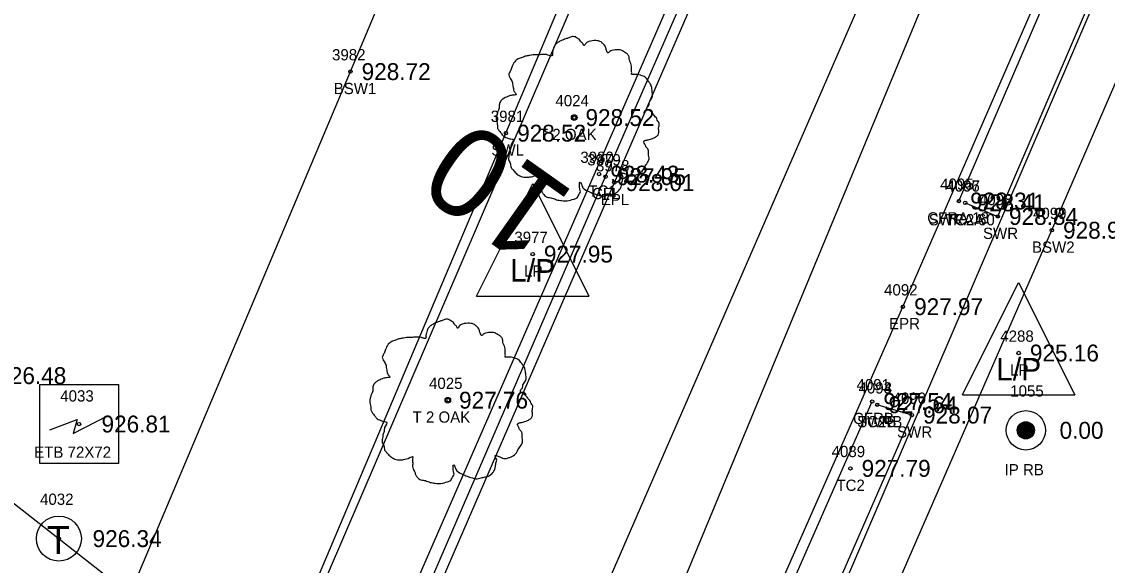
# Model space of a CAD drawing. Extents: x 1575382 to 1578175, y 1099175 to 1101955.
# Drawn here: x 1577226.5 to 1577323, y 1101195.3 to 1101243.6 of the extents above; entities that cross this region are included whole.
import ezdxf

# ---------------------------------------------------------------- set-up
doc = ezdxf.new("R2010")
doc.units = 0
for name, color, linetype in [('RD_EX_Conc', 7, 'Continuous'), ('RD_EX_Conc_txCode', 7, 'Continuous'), ('RD_EX_DR_Pipe', 7, 'Continuous'), ('RD_EX_DV_Prop_txCode', 7, 'Continuous'), ('RD_EX_DV_PropPin', 7, 'Continuous'), ('RD_EX_Road', 7, 'Continuous'), ('RD_EX_Road_txCode', 7, 'Continuous'), ('RD_EX_SU_Telecom', 7, 'Continuous'), ('RD_EX_TX_Conc_ELEV', 7, 'Continuous'), ('RD_EX_TX_DV_Prop_ELEV', 7, 'Continuous'), ('RD_EX_TX_Road_ELEV', 7, 'Continuous'), ('RD_EX_TX_UT_ELEV', 7, 'Continuous'), ('RD_EX_TX_VEG_ELEV', 7, 'Continuous'), ('RD_EX_UT', 7, 'Continuous'), ('RD_EX_UT_txCode', 7, 'Continuous'), ('RD_EX_VEG', 7, 'Continuous'), ('RD_EX_VEG_txCode', 7, 'Continuous'), ('RD_HC_Cl', 7, 'Continuous'), ('RD_HC_TX_Sta50', 7, 'Continuous'), ('RD_SMD_Locator', 7, 'Continuous')]:
    doc.layers.add(name, color=color, linetype=linetype)

msp = doc.modelspace()

# ---------------------------------------------------------------- linework, layer by layer
at = {"layer": 'RD_EX_Conc'}
for points in [[(1577253.833, 1101078.111), (1577273.622, 1101123.238), (1577293.572, 1101168.949), (1577318.046, 1101225.092), (1577332.85, 1101259.379), (1577344.371, 1101285.791), (1577352.946, 1101305.61), (1577369.156, 1101342.635), (1577386.004, 1101381.45)], [(1577183.297, 1101070.643), (1577191.165, 1101088.992), (1577203.299, 1101116.553), (1577216.892, 1101147.883), (1577236.168, 1101192.925), (1577255.684, 1101239.19), (1577275.67, 1101286.674), (1577284.441, 1101307.482), (1577292.45, 1101326.304)], [(1577230.936, 1101120.698), (1577238.393, 1101137.844), (1577258.378, 1101183.636), (1577278.376, 1101229.853), (1577298.33, 1101275.631), (1577313.634, 1101310.994), (1577314.18, 1101317.696), (1577308.475, 1101325.926), (1577306.313, 1101320.469)], [(1577226.681, 1101112.553), (1577219.31, 1101115.93), (1577230.24, 1101141.224), (1577249.763, 1101187.064), (1577269.512, 1101233.718), (1577289.096, 1101280.23), (1577298.15, 1101301.62), (1577306.313, 1101320.469)], [(1577309.787, 1101227.687), (1577325.009, 1101263.043), (1577336.472, 1101289.04)], [(1577310.354, 1101227.525), (1577313.242, 1101226.317), (1577328.383, 1101261.631), (1577339.827, 1101287.723), (1577336.995, 1101288.826)], [(1577249.703, 1101089.895), (1577265.701, 1101126.599), (1577285.686, 1101172.579), (1577302.072, 1101209.863)], [(1577253.152, 1101088.498), (1577268.859, 1101124.77), (1577288.862, 1101170.396), (1577305.6, 1101208.66), (1577302.529, 1101209.576)]]:
    msp.add_lwpolyline(points, dxfattribs=at)
at = {"layer": 'RD_EX_DR_Pipe'}
msp.add_lwpolyline([(1577244.787, 1101065.978), (1577363.734, 1101342.96), (1577363.734, 1101342.96), (1577441.43, 1101528.303)], dxfattribs=at)
at = {"layer": 'RD_EX_DV_PropPin'}
for p, q in [((1577315.105, 1101206.88), (1577315.105, 1101207.733)), ((1577315.14, 1101206.832), (1577315.14, 1101207.78)), ((1577315.175, 1101206.791), (1577315.175, 1101207.821)), ((1577315.21, 1101206.756), (1577315.21, 1101207.857)), ((1577315.245, 1101206.724), (1577315.245, 1101207.888)), ((1577315.28, 1101206.696), (1577315.28, 1101207.916)), ((1577315.315, 1101206.672), (1577315.315, 1101207.941)), ((1577315.35, 1101206.65), (1577315.35, 1101207.963)), ((1577315.385, 1101206.631), (1577315.385, 1101207.982)), ((1577315.42, 1101206.614), (1577315.42, 1101207.999)), ((1577315.455, 1101206.599), (1577315.455, 1101208.014)), ((1577315.49, 1101206.586), (1577315.49, 1101208.027)), ((1577315.525, 1101206.575), (1577315.525, 1101208.038)), ((1577315.56, 1101206.566), (1577315.56, 1101208.047)), ((1577315.595, 1101206.558), (1577315.595, 1101208.054)), ((1577315.63, 1101206.553), (1577315.63, 1101208.06)), ((1577315.665, 1101206.549), (1577315.665, 1101208.064)), ((1577315.7, 1101206.546), (1577315.7, 1101208.067)), ((1577315.735, 1101206.545), (1577315.735, 1101208.067)), ((1577315.77, 1101206.546), (1577315.77, 1101208.067)), ((1577315.805, 1101206.549), (1577315.805, 1101208.064)), ((1577315.84, 1101206.553), (1577315.84, 1101208.06)), ((1577315.875, 1101206.558), (1577315.875, 1101208.054)), ((1577315.91, 1101206.566), (1577315.91, 1101208.047)), ((1577315.945, 1101206.575), (1577315.945, 1101208.038)), ((1577315.98, 1101206.586), (1577315.98, 1101208.027)), ((1577316.015, 1101206.599), (1577316.015, 1101208.014)), ((1577316.05, 1101206.614), (1577316.05, 1101207.999)), ((1577316.085, 1101206.631), (1577316.085, 1101207.982)), ((1577316.12, 1101206.65), (1577316.12, 1101207.963)), ((1577316.155, 1101206.672), (1577316.155, 1101207.941)), ((1577316.19, 1101206.696), (1577316.19, 1101207.916)), ((1577316.225, 1101206.724), (1577316.225, 1101207.888)), ((1577316.26, 1101206.756), (1577316.26, 1101207.857)), ((1577316.296, 1101206.791), (1577316.296, 1101207.821)), ((1577316.331, 1101206.832), (1577316.331, 1101207.78)), ((1577316.366, 1101206.88), (1577316.366, 1101207.733)), ((1577315, 1101207.11), (1577315, 1101207.502)), ((1577315.035, 1101207.008), (1577315.035, 1101207.604)), ((1577315.07, 1101206.937), (1577315.07, 1101207.676)), ((1577316.401, 1101206.937), (1577316.401, 1101207.676)), ((1577316.436, 1101207.008), (1577316.436, 1101207.604)), ((1577316.471, 1101207.11), (1577316.471, 1101207.502))]:
    msp.add_line(p, q, dxfattribs=at)
for radius in [1.75, 0.761]:
    msp.add_circle((1577315.735, 1101207.306), radius, dxfattribs=at)
at = {"layer": 'RD_EX_Road'}
for points in [[(1577206.431, 1101064.716), (1577225.664, 1101106.496), (1577239.191, 1101137.5), (1577259.229, 1101183.338), (1577279.151, 1101229.325), (1577299.025, 1101275.068), (1577314.414, 1101310.726), (1577314.923, 1101317.44), (1577309.623, 1101326.254), (1577295.813, 1101333.968), (1577286.609, 1101341.784), (1577246.231, 1101370.35), (1577205.316, 1101399.097), (1577164.905, 1101427.552), (1577123.312, 1101456.71)], [(1577251.257, 1101061.341), (1577247.188, 1101065.508), (1577244.664, 1101070.882), (1577244.214, 1101076.998), (1577245.22, 1101081.734), (1577264.753, 1101126.914), (1577284.794, 1101172.933), (1577304.804, 1101218.295), (1577324.377, 1101263.325), (1577346.568, 1101314.364), (1577376.746, 1101384.19)]]:
    msp.add_lwpolyline(points, dxfattribs=at)
at = {"layer": 'RD_EX_SU_Telecom'}
msp.add_circle((1577229.764, 1101197.68), 2, dxfattribs=at)
at = {"layer": 'RD_EX_UT'}
for p, q in [((1577078.961, 1101315.601), (1577272.886, 1101163.979)), ((1577266.89, 1101219.243), (1577271.89, 1101229.243)), ((1577271.89, 1101229.243), (1577276.89, 1101219.243)), ((1577310.097, 1101210.454), (1577315.097, 1101220.454)), ((1577315.097, 1101220.454), (1577320.097, 1101210.454)), ((1577266.89, 1101219.243), (1577276.89, 1101219.243)), ((1577310.097, 1101210.454), (1577320.097, 1101210.454))]:
    msp.add_line(p, q, dxfattribs=at)
for points in [[(1577437.159, 1101563.253), (1577337.019, 1101318.587), (1577272.886, 1101163.979), (1577227.135, 1101061.983), (1577386.899, 1100948.146), (1577403.903, 1100879.991)], [(1577228.959, 1101207.359), (1577231.381, 1101208.259), (1577231.035, 1101207.013), (1577234.08, 1101208.606)]]:
    msp.add_lwpolyline(points, dxfattribs=at)
msp.add_lwpolyline([(1577228.06, 1101204.365), (1577228.06, 1101211.365), (1577235.06, 1101211.365), (1577235.06, 1101204.365)], close=True, dxfattribs=at)
at = {"layer": 'RD_EX_VEG'}
msp.add_lwpolyline([(1577223.646, 1101124.805), (1577230.057, 1101121.62), (1577312.599, 1101310.789), (1577308.954, 1101323.157), (1577223.646, 1101124.805)], dxfattribs=at)
for centre, radius in [((1577275.585, 1101235.106), 0.25), ((1577275.573, 1101235.087), 0.0001), ((1577264.346, 1101209.984), 0.25), ((1577264.333, 1101209.965), 0.0001)]:
    msp.add_circle(centre, radius, dxfattribs=at)
for points in [[(1577275.717, 1101242.273), (1577275.417, 1101242.298), (1577275.093, 1101242.198), (1577274.843, 1101242.098), (1577274.618, 1101242.023), (1577274.393, 1101241.923), (1577274.093, 1101241.748), (1577273.868, 1101241.548), (1577273.743, 1101241.298), (1577273.693, 1101241.073), (1577273.643, 1101240.799), (1577273.643, 1101240.624), (1577273.518, 1101240.599), (1577273.368, 1101240.624), (1577273.118, 1101240.699), (1577272.869, 1101240.699), (1577272.619, 1101240.699), (1577272.269, 1101240.674), (1577271.919, 1101240.674), (1577271.644, 1101240.624), (1577271.319, 1101240.574), (1577270.944, 1101240.449), (1577270.595, 1101240.324), (1577270.295, 1101240.074), (1577270.045, 1101239.599), (1577269.92, 1101239.249), (1577269.77, 1101238.999), (1577269.92, 1101238.55), (1577270.095, 1101238.2), (1577270.12, 1101238), (1577270.195, 1101237.575), (1577270.295, 1101237.35), (1577270.42, 1101237.15), (1577270.345, 1101237.125), (1577269.97, 1101237.075), (1577269.67, 1101236.975), (1577269.245, 1101236.75), (1577269.02, 1101236.525), (1577268.92, 1101236.201), (1577268.895, 1101235.851), (1577268.795, 1101235.651), (1577268.72, 1101235.376), (1577268.695, 1101235.301), (1577268.645, 1101234.976), (1577268.745, 1101234.526), (1577268.77, 1101234.176), (1577268.895, 1101233.952), (1577269.045, 1101233.777), (1577269.22, 1101233.527), (1577269.62, 1101233.302), (1577269.945, 1101233.202), (1577270.145, 1101233.177), (1577269.97, 1101232.677), (1577269.92, 1101232.327), (1577269.795, 1101231.927), (1577269.795, 1101231.853), (1577269.745, 1101231.378), (1577269.895, 1101231.053), (1577269.97, 1101230.678), (1577270.145, 1101230.453), (1577270.42, 1101230.153), (1577270.744, 1101229.928), (1577271.244, 1101229.803), (1577271.644, 1101229.828), (1577272.219, 1101230.003), (1577272.469, 1101230.078), (1577272.444, 1101229.903), (1577272.469, 1101229.528), (1577272.469, 1101229.104), (1577272.619, 1101228.779), (1577272.719, 1101228.504), (1577272.869, 1101228.254), (1577273.193, 1101228.029), (1577273.593, 1101227.954), (1577274.018, 1101227.804), (1577274.468, 1101227.729), (1577274.968, 1101227.704), (1577275.567, 1101227.854), (1577275.842, 1101227.979), (1577275.942, 1101228.154), (1577276.142, 1101228.529), (1577276.092, 1101228.754), (1577276.117, 1101229.354), (1577276.217, 1101229.179), (1577276.392, 1101228.829), (1577276.892, 1101228.529), (1577277.292, 1101228.354), (1577277.766, 1101228.204), (1577278.066, 1101228.129), (1577278.541, 1101228.204), (1577278.916, 1101228.279), (1577279.291, 1101228.404), (1577279.591, 1101228.679), (1577279.766, 1101228.954), (1577279.816, 1101229.229), (1577279.89, 1101229.603), (1577279.94, 1101229.778)], [(1577279.94, 1101229.778), (1577279.866, 1101229.953), (1577279.816, 1101230.203), (1577279.89, 1101230.178), (1577280.065, 1101230.128), (1577280.34, 1101230.003), (1577280.565, 1101229.928), (1577280.89, 1101229.953), (1577281.165, 1101230.053), (1577281.615, 1101230.328), (1577281.89, 1101230.803), (1577282.164, 1101231.203), (1577282.239, 1101231.528), (1577282.189, 1101231.753), (1577282.164, 1101232.252), (1577281.965, 1101232.502), (1577281.915, 1101232.627), (1577281.815, 1101233.027), (1577281.89, 1101233.077), (1577282.164, 1101233.127), (1577282.539, 1101233.252), (1577282.814, 1101233.377), (1577283.039, 1101233.552), (1577283.114, 1101233.777), (1577283.089, 1101234.176), (1577283.139, 1101234.576), (1577283.064, 1101234.726), (1577282.964, 1101234.876), (1577282.889, 1101235.076), (1577282.739, 1101235.226), (1577282.639, 1101235.376), (1577282.539, 1101235.476), (1577282.414, 1101235.626), (1577282.239, 1101235.751), (1577282.09, 1101235.801), (1577282.04, 1101235.951), (1577282.189, 1101236.151), (1577282.239, 1101236.251), (1577282.264, 1101236.475), (1577282.489, 1101236.825), (1577282.539, 1101237.225), (1577282.489, 1101237.65), (1577282.439, 1101237.925), (1577282.289, 1101238.2), (1577282.09, 1101238.45), (1577281.965, 1101238.625), (1577281.79, 1101238.749), (1577281.465, 1101238.874), (1577281.215, 1101238.924), (1577280.865, 1101238.924), (1577280.665, 1101238.974), (1577280.69, 1101239.024), (1577280.69, 1101239.174), (1577280.69, 1101239.449), (1577280.615, 1101239.899), (1577280.465, 1101240.399), (1577280.465, 1101240.424), (1577280.365, 1101240.674), (1577280.14, 1101240.874), (1577279.965, 1101240.973), (1577279.766, 1101241.098), (1577279.516, 1101241.123), (1577279.216, 1101241.123), (1577278.941, 1101241.073), (1577278.741, 1101240.973), (1577278.566, 1101240.849), (1577278.491, 1101240.998), (1577278.391, 1101241.298), (1577278.341, 1101241.448), (1577278.191, 1101241.623), (1577277.966, 1101241.823), (1577277.516, 1101241.948), (1577276.892, 1101241.873), (1577276.592, 1101241.673), (1577276.442, 1101241.498), (1577276.392, 1101241.623), (1577276.192, 1101241.823), (1577276.092, 1101241.998), (1577275.917, 1101242.123), (1577275.767, 1101242.223), (1577275.667, 1101242.273)], [(1577264.478, 1101217.151), (1577264.178, 1101217.176), (1577263.853, 1101217.076), (1577263.603, 1101216.976), (1577263.378, 1101216.901), (1577263.153, 1101216.801), (1577262.853, 1101216.626), (1577262.629, 1101216.426), (1577262.504, 1101216.176), (1577262.454, 1101215.952), (1577262.404, 1101215.677), (1577262.404, 1101215.502), (1577262.279, 1101215.477), (1577262.129, 1101215.502), (1577261.879, 1101215.577), (1577261.629, 1101215.577), (1577261.379, 1101215.577), (1577261.029, 1101215.552), (1577260.679, 1101215.552), (1577260.405, 1101215.502), (1577260.08, 1101215.452), (1577259.705, 1101215.327), (1577259.355, 1101215.202), (1577259.055, 1101214.952), (1577258.805, 1101214.477), (1577258.68, 1101214.127), (1577258.53, 1101213.877), (1577258.68, 1101213.428), (1577258.855, 1101213.078), (1577258.88, 1101212.878), (1577258.955, 1101212.453), (1577259.055, 1101212.228), (1577259.18, 1101212.028), (1577259.105, 1101212.003), (1577258.73, 1101211.953), (1577258.43, 1101211.853), (1577258.006, 1101211.628), (1577257.781, 1101211.404), (1577257.681, 1101211.079), (1577257.656, 1101210.729), (1577257.556, 1101210.529), (1577257.481, 1101210.254), (1577257.456, 1101210.179), (1577257.406, 1101209.854), (1577257.506, 1101209.404), (1577257.531, 1101209.055), (1577257.656, 1101208.83), (1577257.806, 1101208.655), (1577257.981, 1101208.405), (1577258.38, 1101208.18), (1577258.705, 1101208.08), (1577258.905, 1101208.055), (1577258.73, 1101207.555), (1577258.68, 1101207.205), (1577258.555, 1101206.806), (1577258.555, 1101206.731), (1577258.505, 1101206.256), (1577258.655, 1101205.931), (1577258.73, 1101205.556), (1577258.905, 1101205.331), (1577259.18, 1101205.031), (1577259.505, 1101204.806), (1577260.005, 1101204.681), (1577260.405, 1101204.706), (1577260.979, 1101204.881), (1577261.229, 1101204.956), (1577261.204, 1101204.781), (1577261.229, 1101204.407), (1577261.229, 1101203.982), (1577261.379, 1101203.657), (1577261.479, 1101203.382), (1577261.629, 1101203.132), (1577261.954, 1101202.907), (1577262.354, 1101202.832), (1577262.778, 1101202.682), (1577263.228, 1101202.607), (1577263.728, 1101202.582), (1577264.328, 1101202.732), (1577264.603, 1101202.857), (1577264.703, 1101203.032), (1577264.903, 1101203.407), (1577264.853, 1101203.632), (1577264.878, 1101204.232), (1577264.977, 1101204.057), (1577265.152, 1101203.707), (1577265.652, 1101203.407), (1577266.052, 1101203.232), (1577266.527, 1101203.082), (1577266.827, 1101203.007), (1577267.301, 1101203.082), (1577267.676, 1101203.157), (1577268.051, 1101203.282), (1577268.351, 1101203.557), (1577268.526, 1101203.832), (1577268.576, 1101204.107), (1577268.651, 1101204.482), (1577268.701, 1101204.656)], [(1577268.701, 1101204.656), (1577268.626, 1101204.831), (1577268.576, 1101205.081), (1577268.651, 1101205.056), (1577268.826, 1101205.006), (1577269.101, 1101204.881), (1577269.326, 1101204.806), (1577269.65, 1101204.831), (1577269.925, 1101204.931), (1577270.375, 1101205.206), (1577270.65, 1101205.681), (1577270.925, 1101206.081), (1577271, 1101206.406), (1577270.95, 1101206.631), (1577270.925, 1101207.13), (1577270.725, 1101207.38), (1577270.675, 1101207.505), (1577270.575, 1101207.905), (1577270.65, 1101207.955), (1577270.925, 1101208.005), (1577271.3, 1101208.13), (1577271.575, 1101208.255), (1577271.8, 1101208.43), (1577271.874, 1101208.655), (1577271.85, 1101209.055), (1577271.899, 1101209.454), (1577271.825, 1101209.604), (1577271.725, 1101209.754), (1577271.65, 1101209.954), (1577271.5, 1101210.104), (1577271.4, 1101210.254), (1577271.3, 1101210.354), (1577271.175, 1101210.504), (1577271, 1101210.629), (1577270.85, 1101210.679), (1577270.8, 1101210.829), (1577270.95, 1101211.029), (1577271, 1101211.129), (1577271.025, 1101211.354), (1577271.25, 1101211.703), (1577271.3, 1101212.103), (1577271.25, 1101212.528), (1577271.2, 1101212.803), (1577271.05, 1101213.078), (1577270.85, 1101213.328), (1577270.725, 1101213.503), (1577270.55, 1101213.628), (1577270.225, 1101213.753), (1577269.975, 1101213.802), (1577269.625, 1101213.802), (1577269.426, 1101213.852), (1577269.451, 1101213.902), (1577269.451, 1101214.052), (1577269.451, 1101214.327), (1577269.376, 1101214.777), (1577269.226, 1101215.277), (1577269.226, 1101215.302), (1577269.126, 1101215.552), (1577268.901, 1101215.752), (1577268.726, 1101215.852), (1577268.526, 1101215.977), (1577268.276, 1101216.002), (1577267.976, 1101216.002), (1577267.701, 1101215.952), (1577267.501, 1101215.852), (1577267.326, 1101215.727), (1577267.251, 1101215.877), (1577267.152, 1101216.176), (1577267.102, 1101216.326), (1577266.952, 1101216.501), (1577266.727, 1101216.701), (1577266.277, 1101216.826), (1577265.652, 1101216.751), (1577265.352, 1101216.551), (1577265.202, 1101216.376), (1577265.152, 1101216.501), (1577264.952, 1101216.701), (1577264.853, 1101216.876), (1577264.678, 1101217.001), (1577264.528, 1101217.101), (1577264.428, 1101217.151)]]:
    msp.add_spline(points, degree=3, dxfattribs=at)
at = {"layer": 'RD_HC_Cl'}
msp.add_line((1577114.032, 1100815.757), (1577364.891, 1101392.08), dxfattribs=at)
at = {"layer": 'RD_SMD_Locator'}
for centre in [(1577255.684, 1101239.19), (1577275.585, 1101235.106), (1577269.512, 1101233.718), (1577277.799, 1101230.077), (1577278.376, 1101229.853), (1577279.151, 1101229.325), (1577309.787, 1101227.687), (1577310.354, 1101227.525), (1577310.354, 1101227.525), (1577313.242, 1101226.317), (1577318.046, 1101225.092), (1577271.89, 1101222.967), (1577304.804, 1101218.295), (1577315.097, 1101214.178), (1577264.346, 1101209.984), (1577302.072, 1101209.863), (1577302.529, 1101209.576), (1577302.529, 1101209.576), (1577305.6, 1101208.66), (1577231.56, 1101207.865), (1577315.735, 1101207.306), (1577300.138, 1101203.924), (1577229.764, 1101197.68)]:
    msp.add_circle(centre, 0.15, dxfattribs=at)

# ---------------------------------------------------------------- texts
at = {"layer": 'RD_EX_Conc_txCode'}
for s, p in [('3982', (1577254.054, 1101240.19)), ('BSW1', (1577254.204, 1101237.19)), ('3981', (1577268.165, 1101234.718)), ('SWL', (1577268.22, 1101231.718)), ('3980', (1577276.13, 1101231.077)), ('3979', (1577276.746, 1101230.853)), ('TC1', (1577276.838, 1101228.077)), ('4095', (1577308.118, 1101228.687)), ('4096', (1577308.661, 1101228.525)), ('4097', (1577308.685, 1101228.525)), ('CFL', (1577277.171, 1101227.853)), ('4098', (1577311.573, 1101227.317)), ('4099', (1577316.376, 1101226.092)), ('CFRA 18', (1577306.968, 1101225.687)), ('SWRA 60', (1577307.102, 1101225.525)), ('TC2A', (1577308.622, 1101225.525)), ('SWR', (1577311.927, 1101224.317)), ('BSW2', (1577316.282, 1101223.092)), ('4091', (1577300.686, 1101210.863)), ('4093', (1577300.86, 1101210.576)), ('4094', (1577300.86, 1101210.576)), ('4090', (1577303.892, 1101209.66)), ('CFRB', (1577300.371, 1101207.863)), ('SWRB', (1577300.741, 1101207.576)), ('TC2B', (1577300.812, 1101207.576)), ('SWR', (1577304.285, 1101206.66)), ('4089', (1577298.469, 1101204.924)), ('TC2', (1577298.894, 1101201.924))]:
    msp.add_text(s, height=1, dxfattribs=at).set_placement(p)
at = {"layer": 'RD_EX_DV_Prop_txCode'}
for s, p in [('1055', (1577314.349, 1101210.306)), ('IP RB', (1577313.846, 1101203.306))]:
    msp.add_text(s, height=1, dxfattribs=at).set_placement(p)
at = {"layer": 'RD_EX_Road_txCode'}
for s, p in [('3978', (1577277.521, 1101230.325)), ('EPL', (1577277.946, 1101227.325)), ('4092', (1577303.135, 1101219.295)), ('EPR', (1577303.575, 1101216.295))]:
    msp.add_text(s, height=1, dxfattribs=at).set_placement(p)
at = {"layer": 'RD_EX_SU_Telecom'}
msp.add_text('T', height=2.5, dxfattribs=at).set_placement((1577228.704, 1101196.307))
at = {"layer": 'RD_EX_TX_Conc_ELEV'}
for s, p in [('928.72', (1577256.684, 1101238.44)), ('928.52', (1577270.512, 1101232.968)), ('928.43', (1577278.799, 1101229.327)), ('927.95', (1577279.376, 1101229.103)), ('928.31', (1577310.787, 1101226.937)), ('928.41', (1577311.354, 1101226.775)), ('928.41', (1577311.354, 1101226.775)), ('928.84', (1577314.242, 1101225.567)), ('928.94', (1577319.046, 1101224.342)), ('927.54', (1577303.072, 1101209.113)), ('927.64', (1577303.529, 1101208.826)), ('927.64', (1577303.529, 1101208.826)), ('928.07', (1577306.6, 1101207.91)), ('927.79', (1577301.138, 1101203.174))]:
    msp.add_text(s, height=1.5, dxfattribs=at).set_placement(p)
at = {"layer": 'RD_EX_TX_DV_Prop_ELEV'}
msp.add_text('0.00', height=1.5, dxfattribs=at).set_placement((1577318.735, 1101206.556))
at = {"layer": 'RD_EX_TX_Road_ELEV'}
for s, p in [('928.01', (1577280.151, 1101228.575)), ('927.97', (1577305.804, 1101217.545))]:
    msp.add_text(s, height=1.5, dxfattribs=at).set_placement(p)
at = {"layer": 'RD_EX_TX_UT_ELEV'}
for s, p in [('927.95', (1577272.89, 1101222.217)), ('925.16', (1577316.097, 1101213.428)), ('926.48', (1577224.291, 1101211.417)), ('926.81', (1577233.56, 1101207.115)), ('926.34', (1577232.764, 1101196.93))]:
    msp.add_text(s, height=1.5, dxfattribs=at).set_placement(p)
at = {"layer": 'RD_EX_TX_VEG_ELEV'}
for s, p in [('928.52', (1577276.585, 1101234.356)), ('927.76', (1577265.346, 1101209.234))]:
    msp.add_text(s, height=1.5, dxfattribs=at).set_placement(p)
at = {"layer": 'RD_EX_UT'}
for p in [(1577269.881, 1101220.524), (1577313.088, 1101211.736)]:
    msp.add_text('L/P', height=2, dxfattribs=at).set_placement(p)
at = {"layer": 'RD_EX_UT_txCode'}
for s, p in [('3977', (1577270.26, 1101223.967)), ('LP', (1577271.134, 1101220.967)), ('4288', (1577313.467, 1101215.178)), ('LP', (1577314.341, 1101212.178)), ('4033', (1577229.891, 1101209.865)), ('ETB 72X72', (1577227.568, 1101204.865)), ('4032', (1577228.095, 1101200.68))]:
    msp.add_text(s, height=1, dxfattribs=at).set_placement(p)
at = {"layer": 'RD_EX_VEG_txCode'}
for s, p in [('4024', (1577273.916, 1101236.106)), ('T 2 OAK', (1577272.452, 1101233.106)), ('4025', (1577262.677, 1101210.984)), ('T 2 OAK', (1577261.212, 1101207.984))]:
    msp.add_text(s, height=1, dxfattribs=at).set_placement(p)
at = {"layer": 'RD_HC_TX_Sta50'}
msp.add_text('10', height=8, rotation=144.74061, dxfattribs=at).set_placement((1577275.829, 1101228.298))

doc.saveas('drawing.dxf')
